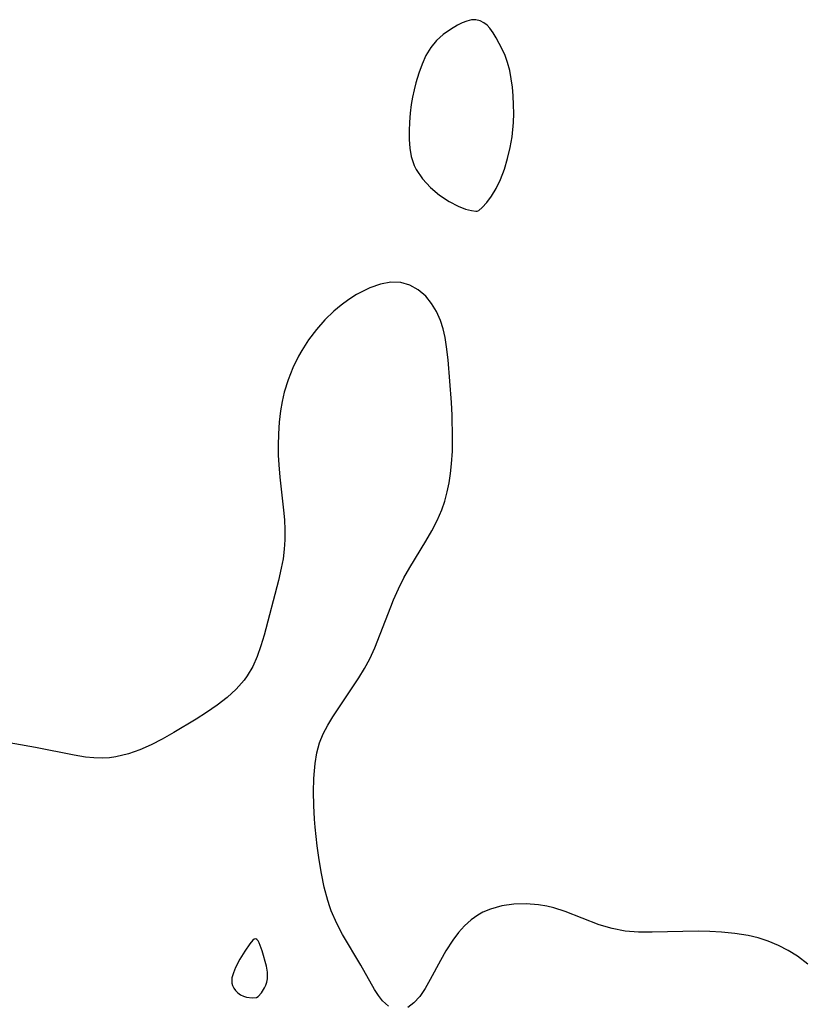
# Model space of a CAD drawing. Header units: inches. Extents: x 1073367 to 1082519, y 1569854 to 1574957.
# Tile 493 of 565: x 1080276 to 1080383, y 1573310 to 1573444. Entities that reach past the tile are written whole.
import ezdxf

# ---------------------------------------------------------------- set-up
doc = ezdxf.new("R2010")
doc.units = ezdxf.units.IN
doc.header["$MEASUREMENT"] = 0
doc.layers.add('CGG_CurvaNivelLidar_v1', color=7, linetype='Continuous', lineweight=30, true_color=0x008008)

msp = doc.modelspace()

# ---------------------------------------------------------------- linework, layer by layer
at = {"layer": 'CGG_CurvaNivelLidar_v1'}
for points in [[(1080338.5, 1573418.2266, 72.5), (1080338.7217, 1573418.3019, 72.5), (1080339.1941, 1573418.6971, 72.5), (1080339.8238, 1573419.3882, 72.5), (1080340.4506, 1573420.2525, 72.5), (1080341.0792, 1573421.3145, 72.5), (1080341.6693, 1573422.5373, 72.5), (1080342.2019, 1573423.9217, 72.5), (1080342.6452, 1573425.3831, 72.5), (1080342.9948, 1573426.8683, 72.5), (1080343.2482, 1573428.3228, 72.5), (1080343.4399, 1573430.2717, 72.5), (1080343.4677, 1573431.4856, 72.5), (1080343.4581, 1573432.692, 72.5), (1080343.4067, 1573433.8904, 72.5), (1080343.3059, 1573435.0725, 72.5), (1080343.1498, 1573436.2346, 72.5), (1080342.9297, 1573437.3678, 72.5), (1080342.6328, 1573438.4609, 72.5), (1080342.3035, 1573439.3727, 72.5), (1080341.9242, 1573440.2442, 72.5), (1080341.11, 1573441.8097, 72.5), (1080340.6859, 1573442.4885, 72.5), (1080340.2327, 1573443.091, 72.5), (1080339.8444, 1573443.5021, 72.5), (1080339.4306, 1573443.8381, 72.5), (1080338.9003, 1573444.1244, 72.5), (1080338.3416, 1573444.2643, 72.5), (1080337.7308, 1573444.2415, 72.5), (1080337.0923, 1573444.0799, 72.5), (1080336.4784, 1573443.8432, 72.5), (1080335.846, 1573443.5379, 72.5), (1080334.8581, 1573442.9527, 72.5), (1080333.8899, 1573442.2454, 72.5), (1080332.9823, 1573441.4217, 72.5), (1080332.1823, 1573440.4737, 72.5), (1080331.532, 1573439.4017, 72.5), (1080331.001, 1573438.2278, 72.5), (1080330.5567, 1573436.9839, 72.5), (1080330.1749, 1573435.6943, 72.5), (1080329.9235, 1573434.7163, 72.5), (1080329.7086, 1573433.7247, 72.5), (1080329.5407, 1573432.7235, 72.5), (1080329.3946, 1573431.5332, 72.5), (1080329.2989, 1573430.3387, 72.5), (1080329.2528, 1573429.1469, 72.5), (1080329.2608, 1573427.9651, 72.5), (1080329.333, 1573426.8018, 72.5), (1080329.5165, 1573425.6426, 72.5), (1080329.9284, 1573424.4435, 72.5), (1080330.2092, 1573423.88, 72.5), (1080331.0756, 1573422.6031, 72.5), (1080332.1674, 1573421.4251, 72.5), (1080333.398, 1573420.3879, 72.5), (1080334.6818, 1573419.5312, 72.5), (1080335.9318, 1573418.8882, 72.5), (1080336.9319, 1573418.5091, 72.5), (1080337.75, 1573418.2873, 72.5), (1080338.3013, 1573418.1987, 72.5)], [(1080308.5, 1573311.2408, 73), (1080308.7147, 1573311.4038, 73), (1080309.1659, 1573311.9121, 73), (1080309.5751, 1573312.5692, 73), (1080309.7472, 1573312.9508, 73), (1080309.8801, 1573313.3541, 73), (1080309.9687, 1573313.8058, 73), (1080310.0012, 1573314.2546, 73), (1080309.985, 1573314.6838, 73), (1080309.8355, 1573315.508, 73), (1080309.2582, 1573317.6176, 73), (1080308.8586, 1573318.6824, 73), (1080308.7119, 1573318.9467, 73), (1080308.5543, 1573319.1344, 73), (1080308.3819, 1573319.2178, 73), (1080308.1956, 1573319.1763, 73), (1080307.9953, 1573319.035, 73), (1080307.5669, 1573318.5537, 73), (1080306.8916, 1573317.5687, 73), (1080306.2225, 1573316.4578, 73), (1080305.65, 1573315.3532, 73), (1080305.3502, 1573314.6278, 73), (1080305.1582, 1573313.9085, 73), (1080305.1286, 1573313.5545, 73), (1080305.1581, 1573313.2116, 73), (1080305.2414, 1573312.8758, 73), (1080305.4032, 1573312.5362, 73), (1080305.6438, 1573312.204, 73), (1080305.95, 1573311.8981, 73), (1080306.3085, 1573311.6368, 73), (1080306.7056, 1573311.4366, 73), (1080307.1298, 1573311.3043, 73), (1080307.9225, 1573311.2035, 73)]]:
    msp.add_polyline3d(points, close=True, dxfattribs=at)
for points in [[(1080326.4329, 1573310.0976, 72.5), (1080325.6421, 1573310.799, 72.5), (1080325.0858, 1573311.5189, 72.5), (1080324.5635, 1573312.3532, 72.5), (1080322.6764, 1573315.6735, 72.5), (1080320.1939, 1573319.8064, 72.5), (1080319.3968, 1573321.3154, 72.5), (1080318.6612, 1573323.0528, 72.5), (1080318.4684, 1573323.5929, 72.5), (1080318.1983, 1573324.4325, 72.5), (1080317.7163, 1573326.2479, 72.5), (1080317.3295, 1573328.1034, 72.5), (1080317.0128, 1573329.9838, 72.5), (1080316.7482, 1573331.8769, 72.5), (1080316.4651, 1573334.4361, 72.5), (1080316.3791, 1573335.5122, 72.5), (1080316.2857, 1573337.3807, 72.5), (1080316.2612, 1573339.2292, 72.5), (1080316.3062, 1573341.0464, 72.5), (1080316.3687, 1573342.0819, 72.5), (1080316.469, 1573343.1002, 72.5), (1080316.7041, 1573344.5277, 72.5), (1080317.0773, 1573345.9035, 72.5), (1080317.5682, 1573347.1238, 72.5), (1080318.175, 1573348.3003, 72.5), (1080318.8663, 1573349.4432, 72.5), (1080322.3896, 1573354.7501, 72.5), (1080323.1728, 1573356.0218, 72.5), (1080323.8879, 1573357.3286, 72.5), (1080324.5771, 1573358.8379, 72.5), (1080326.7485, 1573364.4027, 72.5), (1080327.133, 1573365.3484, 72.5), (1080327.8073, 1573366.8616, 72.5), (1080328.5435, 1573368.3373, 72.5), (1080329.3396, 1573369.7654, 72.5), (1080331.5068, 1573373.3437, 72.5), (1080332.3167, 1573374.7267, 72.5), (1080333.0703, 1573376.1274, 72.5), (1080333.7082, 1573377.5738, 72.5), (1080334.1043, 1573378.7839, 72.5), (1080334.4195, 1573380.0344, 72.5), (1080334.6735, 1573381.2763, 72.5), (1080334.8785, 1573382.5444, 72.5), (1080335.0278, 1573383.8344, 72.5), (1080335.136, 1573385.5883, 72.5), (1080335.1687, 1573387.3663, 72.5), (1080335.1084, 1573390.4563, 72.5), (1080335.0023, 1573392.1938, 72.5), (1080334.5563, 1573398.0102, 72.5), (1080334.3494, 1573399.7746, 72.5), (1080334.1433, 1573401.0177, 72.5), (1080333.8704, 1573402.2168, 72.5), (1080333.5101, 1573403.3585, 72.5), (1080332.9694, 1573404.5741, 72.5), (1080332.2977, 1573405.6755, 72.5), (1080331.5033, 1573406.6386, 72.5), (1080330.4825, 1573407.5142, 72.5), (1080329.3444, 1573408.151, 72.5), (1080328.1136, 1573408.5061, 72.5), (1080326.7564, 1573408.5391, 72.5), (1080325.3511, 1573408.2781, 72.5), (1080323.9262, 1573407.7798, 72.5), (1080323.015, 1573407.3551, 72.5), (1080322.1111, 1573406.8602, 72.5), (1080321.0446, 1573406.1869, 72.5), (1080320.0042, 1573405.4345, 72.5), (1080319.0003, 1573404.608, 72.5), (1080317.7785, 1573403.4339, 72.5), (1080316.6332, 1573402.1253, 72.5), (1080315.5843, 1573400.7231, 72.5), (1080314.6371, 1573399.2429, 72.5), (1080314.2154, 1573398.4953, 72.5), (1080313.4428, 1573396.9148, 72.5), (1080312.7935, 1573395.279, 72.5), (1080312.2737, 1573393.5971, 72.5), (1080311.982, 1573392.3438, 72.5), (1080311.7609, 1573391.0736, 72.5), (1080311.5783, 1573389.5067, 72.5), (1080311.4768, 1573387.928, 72.5), (1080311.4427, 1573386.3434, 72.5), (1080311.4598, 1573385.0277, 72.5), (1080311.5199, 1573383.7138, 72.5), (1080311.6614, 1573382.0192, 72.5), (1080312.1584, 1573377.5587, 72.5), (1080312.2788, 1573376.2087, 72.5), (1080312.3511, 1573374.8655, 72.5), (1080312.3515, 1573373.5295, 72.5), (1080312.2641, 1573372.2248, 72.5), (1080312.0988, 1573370.9278, 72.5), (1080311.8697, 1573369.6388, 72.5), (1080311.4982, 1573367.9766, 72.5), (1080309.5452, 1573360.533, 72.5), (1080309.0962, 1573359.074, 72.5), (1080308.5807, 1573357.6572, 72.5), (1080307.974, 1573356.3016, 72.5), (1080307.2462, 1573355.0302, 72.5), (1080306.8254, 1573354.4339, 72.5), (1080305.7366, 1573353.197, 72.5), (1080304.4907, 1573352.0733, 72.5), (1080303.1322, 1573351.0292, 72.5), (1080301.6965, 1573350.038, 72.5), (1080300.2798, 1573349.1227, 72.5), (1080297.2597, 1573347.2918, 72.5), (1080295.6681, 1573346.3985, 72.5), (1080294.1672, 1573345.6295, 72.5), (1080292.6483, 1573344.951, 72.5), (1080291.1067, 1573344.3976, 72.5), (1080289.3637, 1573343.9801, 72.5), (1080288.4984, 1573343.8668, 72.5), (1080287.5196, 1573343.8153, 72.5), (1080286.3876, 1573343.8478, 72.5), (1080285.2491, 1573343.9587, 72.5), (1080283.6736, 1573344.2016, 72.5), (1080278.4496, 1573345.2441, 72.5), (1080272.7485, 1573346.2733, 72.5)], [(1080383.4712, 1573315.8065, 72.5), (1080382.0785, 1573316.8556, 72.5), (1080380.8087, 1573317.6511, 72.5), (1080379.4798, 1573318.3387, 72.5), (1080378.0981, 1573318.9132, 72.5), (1080376.7357, 1573319.3496, 72.5), (1080375.3379, 1573319.6816, 72.5), (1080373.5534, 1573319.9634, 72.5), (1080371.7405, 1573320.1366, 72.5), (1080370.1557, 1573320.2262, 72.5), (1080368.5658, 1573320.262, 72.5), (1080362.3191, 1573320.1409, 72.5), (1080360.4661, 1573320.1511, 72.5), (1080358.6457, 1573320.2879, 72.5), (1080356.8519, 1573320.633, 72.5), (1080355.0936, 1573321.1591, 72.5), (1080350.4898, 1573322.9426, 72.5), (1080348.9391, 1573323.4328, 72.5), (1080347.9847, 1573323.6593, 72.5), (1080346.8553, 1573323.8457, 72.5), (1080345.1756, 1573323.9763, 72.5), (1080343.5078, 1573323.9368, 72.5), (1080341.8784, 1573323.7168, 72.5), (1080340.3174, 1573323.2919, 72.5), (1080339.2777, 1573322.8497, 72.5), (1080338.5921, 1573322.4649, 72.5), (1080337.6922, 1573321.8204, 72.5), (1080336.798, 1573320.9992, 72.5), (1080335.9762, 1573320.0752, 72.5), (1080335.2153, 1573319.074, 72.5), (1080334.2546, 1573317.6105, 72.5), (1080333.4957, 1573316.297, 72.5), (1080332.1022, 1573313.6998, 72.5), (1080331.412, 1573312.4789, 72.5), (1080330.6895, 1573311.3988, 72.5), (1080329.8978, 1573310.5159, 72.5), (1080329.0533, 1573309.8929, 72.5)]]:
    msp.add_polyline3d(points, dxfattribs=at)

doc.saveas('drawing.dxf')
